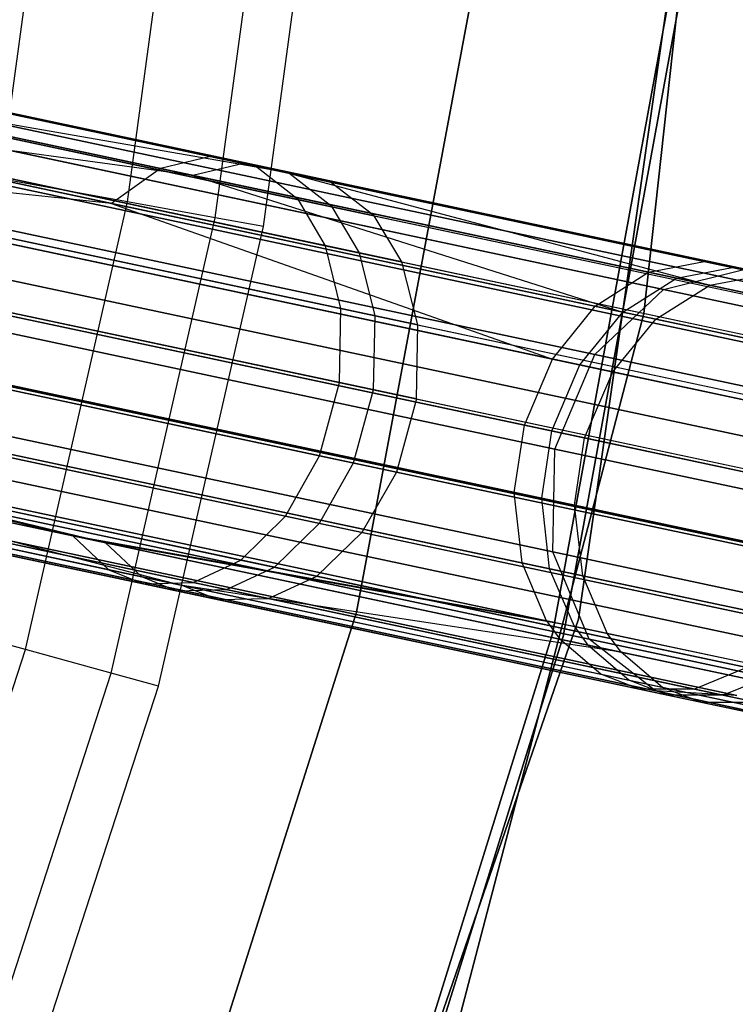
# Model space of a CAD drawing. Extents: x 0.3 to 7.1, y -3.38 to 3.38.
# Tile 452 of 604: x 5.97 to 6.3, y -0.79 to -0.34. Entities that reach past the tile are written whole.
import ezdxf

# ---------------------------------------------------------------- set-up
doc = ezdxf.new("R2010")
doc.units = 0
doc.header["$LTSCALE"] = 2.54
doc.layers.get('0').update_dxf_attribs({"linetype": 'CONTINUOUS'})

# ---------------------------------------------------------------- blocks, each defined once
blk = doc.blocks.new('SINGLES_AVVSTL_STL')
at = {"color": 0}
for p, q in [((6.29456, -0.09495, 171.7), (6.25305, -0.47225, 171.7)), ((6.25305, -0.47225, 164.1), (6.29456, -0.09495, 164.1)), ((6.25305, -0.47225, 164.1), (6.29456, -0.09495, 164.1)), ((6.29456, -0.09495, 171.7), (6.25305, -0.47225, 171.7)), ((6.22301, -0.61297, 1.7), (6.29335, -0.12371, 1.7)), ((6.29335, -0.12371, 18.7), (6.22301, -0.61297, 18.7)), ((6.29335, -0.12371, 18.7), (6.22301, -0.61297, 18.7)), ((6.22301, -0.61297, 1.7), (6.29335, -0.12371, 1.7)), ((5.95699, -0.41025, 3.98073), (5.98466, -0.20596, 3.98073)), ((5.95699, -0.41025, 3.98073), (5.98466, -0.20596, 3.98073)), ((6.01536, -0.42085, 3.75841), (6.04375, -0.21127, 3.75841)), ((6.01536, -0.42085, 3.75841), (6.04375, -0.21127, 3.75841)), ((6.05576, -0.42818, 3.532), (6.08464, -0.21495, 3.532)), ((6.05576, -0.42818, 3.532), (6.08464, -0.21495, 3.532)), ((6.0779, -0.4322, 3.303), (6.10705, -0.21697, 3.303)), ((6.0779, -0.4322, 3.303), (6.10705, -0.21697, 3.303)), ((6.12079, -0.60978, 3.2), (6.17735, -0.30722, 3.2)), ((6.17735, -0.30722, 3.303), (6.12079, -0.60978, 3.303)), ((6.12079, -0.60978, 3.2), (6.17735, -0.30722, 3.2)), ((6.17735, -0.30722, 3.303), (6.12079, -0.60978, 3.303)), ((6.21104, -0.61982, 164.4), (6.26741, -0.31219, 164.4)), ((6.26741, -0.31219, 164.3), (6.21104, -0.61982, 164.3)), ((6.21104, -0.61982, 164.4), (6.26741, -0.31219, 164.4)), ((6.26741, -0.31219, 164.3), (6.21104, -0.61982, 164.3)), ((6.21589, -0.62102, 18.5), (6.27238, -0.31279, 18.5)), ((6.27238, -0.31279, 18.35), (6.21589, -0.62102, 18.35)), ((6.21589, -0.62102, 18.5), (6.27238, -0.31279, 18.5)), ((6.27238, -0.31279, 18.35), (6.21589, -0.62102, 18.35)), ((5.79915, -0.34594, 61.09548), (6.05362, -0.40003, 60.87289)), ((5.79915, -0.34594, 61.09548), (6.05362, -0.40003, 60.87289)), ((5.77871, -0.35199, 61.07078), (6.03048, -0.40551, 60.85056)), ((5.77871, -0.35199, 61.07078), (6.03048, -0.40551, 60.85056)), ((5.81631, -0.34959, 54.19742), (6.06875, -0.40324, 53.97325)), ((5.81631, -0.34959, 54.19742), (6.06875, -0.40324, 53.97325)), ((5.8172, -0.34977, 61.11979), (6.07433, -0.40443, 60.89489)), ((5.8172, -0.34977, 61.11979), (6.07433, -0.40443, 60.89489)), ((5.83454, -0.35346, 54.22159), (6.08961, -0.40768, 53.99509)), ((5.83454, -0.35346, 54.22159), (6.08961, -0.40768, 53.99509)), ((5.79568, -0.3556, 54.17286), (6.04544, -0.40869, 53.95107)), ((5.79568, -0.3556, 54.17286), (6.04544, -0.40869, 53.95107)), ((6.08774, -0.40728, 55.49609), (5.83876, -0.35436, 55.27065)), ((6.08774, -0.40728, 55.49609), (5.83876, -0.35436, 55.27065)), ((5.84056, -0.35429, 19.8057), (6.29971, -0.45188, 19.34176)), ((5.84056, -0.35429, 19.8057), (6.29971, -0.45188, 19.34176)), ((6.29971, -0.45188, 21.34711), (5.84056, -0.35429, 20.88316)), ((6.29971, -0.45188, 21.34711), (5.84056, -0.35429, 20.88316)), ((6.28351, -0.45929, 55.76881), (5.81789, -0.36032, 55.29501)), ((6.28351, -0.45929, 55.76881), (5.81789, -0.36032, 55.29501)), ((6.08774, -0.40728, 55.49609), (5.81789, -0.36032, 55.29501)), ((6.08774, -0.40728, 55.49609), (5.81789, -0.36032, 55.29501)), ((6.1088, -0.41176, 55.47446), (5.85722, -0.35828, 55.24666)), ((6.1088, -0.41176, 55.47446), (5.85722, -0.35828, 55.24666)), ((5.80997, -0.36514, 19.77053), (6.2621, -0.46124, 19.31369)), ((5.80997, -0.36514, 19.77053), (6.2621, -0.46124, 19.31369)), ((6.2621, -0.46124, 21.37518), (5.80997, -0.36514, 20.91834)), ((6.2621, -0.46124, 21.37518), (5.80997, -0.36514, 20.91834)), ((5.83416, -0.36463, 61.14573), (6.09412, -0.41989, 60.91834)), ((5.83416, -0.36463, 61.14573), (6.09412, -0.41989, 60.91834)), ((5.86809, -0.36604, 19.84305), (6.33471, -0.46522, 19.37157)), ((5.86809, -0.36604, 19.84305), (6.33471, -0.46522, 19.37157)), ((6.33471, -0.46522, 21.31729), (5.86809, -0.36604, 20.84582)), ((6.33471, -0.46522, 21.31729), (5.86809, -0.36604, 20.84582)), ((5.75856, -0.36863, 61.04937), (6.00799, -0.42165, 60.83119)), ((5.75856, -0.36863, 61.04937), (6.00799, -0.42165, 60.83119)), ((5.85169, -0.36836, 54.24738), (6.10957, -0.42317, 54.01838)), ((5.85169, -0.36836, 54.24738), (6.10957, -0.42317, 54.01838)), ((6.04544, -0.40869, 53.95107), (5.77538, -0.37221, 54.15157)), ((5.77538, -0.37221, 54.15157), (6.2434, -0.47169, 53.68414)), ((5.77538, -0.37221, 54.15157), (6.2434, -0.47169, 53.68414)), ((6.04544, -0.40869, 53.95107), (5.77538, -0.37221, 54.15157)), ((6.12898, -0.42729, 55.45139), (5.87462, -0.37323, 55.22107)), ((6.12898, -0.42729, 55.45139), (5.87462, -0.37323, 55.22107)), ((6.25867, -0.47493, 55.78553), (5.79738, -0.37688, 55.31614)), ((6.25867, -0.47493, 55.78553), (5.79738, -0.37688, 55.31614)), ((5.84452, -0.38537, 61.16476), (6.10656, -0.44107, 60.93556)), ((5.84452, -0.38537, 61.16476), (6.10656, -0.44107, 60.93556)), ((5.86219, -0.38912, 54.2663), (6.12213, -0.44438, 54.03547)), ((5.86219, -0.38912, 54.2663), (6.12213, -0.44438, 54.03547)), ((6.00799, -0.42165, 60.83119), (5.74191, -0.39357, 61.03475)), ((5.74191, -0.39357, 61.03475), (6.21101, -0.49328, 60.57309)), ((5.74191, -0.39357, 61.03475), (6.21101, -0.49328, 60.57309)), ((6.00799, -0.42165, 60.83119), (5.74191, -0.39357, 61.03475)), ((6.14169, -0.44853, 55.43445), (5.8853, -0.39404, 55.20229)), ((6.14169, -0.44853, 55.43445), (5.8853, -0.39404, 55.20229)), ((5.75863, -0.39712, 54.13703), (6.22365, -0.49596, 53.67259)), ((5.75863, -0.39712, 54.13703), (6.22365, -0.49596, 53.67259)), ((5.78332, -0.3961, 19.74558), (6.23048, -0.49115, 19.29377)), ((5.78332, -0.3961, 19.74558), (6.23048, -0.49115, 19.29377)), ((6.23048, -0.49115, 21.3951), (5.78332, -0.3961, 20.94329)), ((6.23048, -0.49115, 21.3951), (5.78332, -0.3961, 20.94329)), ((5.88626, -0.3977, 19.87401), (6.35905, -0.49819, 19.39629)), ((5.88626, -0.3977, 19.87401), (6.35905, -0.49819, 19.39629)), ((6.35905, -0.49819, 21.29258), (5.88626, -0.3977, 20.81486)), ((6.35905, -0.49819, 21.29258), (5.88626, -0.3977, 20.81486)), ((6.23882, -0.49919, 55.79695), (5.78049, -0.40176, 55.33057)), ((6.23882, -0.49919, 55.79695), (5.78049, -0.40176, 55.33057)), ((6.05362, -0.40003, 60.87289), (6.03048, -0.40551, 60.85056)), ((6.05362, -0.40003, 60.87289), (6.03048, -0.40551, 60.85056)), ((6.06875, -0.40324, 53.97325), (6.04544, -0.40869, 53.95107)), ((6.06875, -0.40324, 53.97325), (6.04544, -0.40869, 53.95107)), ((6.05362, -0.40003, 60.87289), (6.28082, -0.44832, 60.62146)), ((6.05362, -0.40003, 60.87289), (6.28082, -0.44832, 60.62146)), ((6.06875, -0.40324, 53.97325), (6.29379, -0.45108, 53.72054)), ((6.06875, -0.40324, 53.97325), (6.29379, -0.45108, 53.72054)), ((6.03048, -0.40551, 60.85056), (6.00799, -0.42165, 60.83119)), ((6.03048, -0.40551, 60.85056), (6.00799, -0.42165, 60.83119)), ((6.03048, -0.40551, 60.85056), (6.25526, -0.45329, 60.60179)), ((6.03048, -0.40551, 60.85056), (6.25526, -0.45329, 60.60179)), ((6.07433, -0.40443, 60.89489), (6.30389, -0.45322, 60.64083)), ((6.09412, -0.41989, 60.91834), (6.07433, -0.40443, 60.89489)), ((6.09412, -0.41989, 60.91834), (6.07433, -0.40443, 60.89489)), ((6.07433, -0.40443, 60.89489), (6.30389, -0.45322, 60.64083)), ((6.08774, -0.40728, 55.49609), (6.30937, -0.45439, 55.74952)), ((6.08774, -0.40728, 55.49609), (6.28351, -0.45929, 55.76881)), ((6.08774, -0.40728, 55.49609), (6.28351, -0.45929, 55.76881)), ((6.08774, -0.40728, 55.49609), (6.30937, -0.45439, 55.74952)), ((6.08961, -0.40768, 53.99509), (6.317, -0.45601, 53.73973)), ((6.10957, -0.42317, 54.01838), (6.08961, -0.40768, 53.99509)), ((6.10957, -0.42317, 54.01838), (6.08961, -0.40768, 53.99509)), ((6.08961, -0.40768, 53.99509), (6.317, -0.45601, 53.73973)), ((6.01536, -0.42085, 3.75841), (5.95699, -0.41025, 3.98073)), ((6.01536, -0.42085, 3.75841), (5.95699, -0.41025, 3.98073)), ((6.04544, -0.40869, 53.95107), (6.2434, -0.47169, 53.68414)), ((6.04544, -0.40869, 53.95107), (6.2434, -0.47169, 53.68414)), ((6.04544, -0.40869, 53.95107), (6.2681, -0.45602, 53.70104)), ((6.04544, -0.40869, 53.95107), (6.2681, -0.45602, 53.70104)), ((6.12898, -0.42729, 55.45139), (6.1088, -0.41176, 55.47446)), ((6.1088, -0.41176, 55.47446), (6.33274, -0.45936, 55.73054)), ((6.12898, -0.42729, 55.45139), (6.1088, -0.41176, 55.47446)), ((6.1088, -0.41176, 55.47446), (6.33274, -0.45936, 55.73054)), ((5.84996, -0.41399, 61.17963), (6.11363, -0.47003, 60.94899)), ((5.84996, -0.41399, 61.17963), (6.11363, -0.47003, 60.94899)), ((5.86774, -0.41777, 54.28108), (6.1293, -0.47336, 54.04881)), ((5.86774, -0.41777, 54.28108), (6.1293, -0.47336, 54.04881)), ((5.9683, -0.62703, 3.75841), (6.01536, -0.42085, 3.75841)), ((5.9683, -0.62703, 3.75841), (6.01536, -0.42085, 3.75841)), ((6.05576, -0.42818, 3.532), (6.01536, -0.42085, 3.75841)), ((6.05576, -0.42818, 3.532), (6.01536, -0.42085, 3.75841)), ((6.10656, -0.44107, 60.93556), (6.09412, -0.41989, 60.91834)), ((6.09412, -0.41989, 60.91834), (6.32622, -0.46922, 60.66148)), ((6.10656, -0.44107, 60.93556), (6.09412, -0.41989, 60.91834)), ((6.09412, -0.41989, 60.91834), (6.32622, -0.46922, 60.66148)), ((5.73032, -0.42429, 61.02822), (6.19807, -0.52371, 60.5679)), ((5.73032, -0.42429, 61.02822), (6.19807, -0.52371, 60.5679)), ((6.14898, -0.47755, 55.42123), (5.891, -0.42271, 55.18763)), ((6.14898, -0.47755, 55.42123), (5.891, -0.42271, 55.18763)), ((6.00799, -0.42165, 60.83119), (6.21101, -0.49328, 60.57309)), ((6.00799, -0.42165, 60.83119), (6.21101, -0.49328, 60.57309)), ((6.00799, -0.42165, 60.83119), (6.23068, -0.46898, 60.58474)), ((6.00799, -0.42165, 60.83119), (6.23068, -0.46898, 60.58474)), ((6.12213, -0.44438, 54.03547), (6.10957, -0.42317, 54.01838)), ((6.10957, -0.42317, 54.01838), (6.33948, -0.47204, 53.76021)), ((6.12213, -0.44438, 54.03547), (6.10957, -0.42317, 54.01838)), ((6.10957, -0.42317, 54.01838), (6.33948, -0.47204, 53.76021)), ((5.74699, -0.42783, 54.13054), (6.21067, -0.52639, 53.66744)), ((5.74699, -0.42783, 54.13054), (6.21067, -0.52639, 53.66744)), ((6.00788, -0.63796, 3.532), (6.05576, -0.42818, 3.532)), ((6.00788, -0.63796, 3.532), (6.05576, -0.42818, 3.532)), ((6.0779, -0.4322, 3.303), (6.05576, -0.42818, 3.532)), ((6.0779, -0.4322, 3.303), (6.05576, -0.42818, 3.532)), ((6.14169, -0.44853, 55.43445), (6.12898, -0.42729, 55.45139)), ((6.12898, -0.42729, 55.45139), (6.35539, -0.47542, 55.71028)), ((6.12898, -0.42729, 55.45139), (6.35539, -0.47542, 55.71028)), ((6.14169, -0.44853, 55.43445), (6.12898, -0.42729, 55.45139)), ((6.2258, -0.52961, 55.80204), (5.76879, -0.43246, 55.337)), ((6.2258, -0.52961, 55.80204), (5.76879, -0.43246, 55.337)), ((6.02957, -0.64394, 3.303), (6.0779, -0.4322, 3.303)), ((6.02957, -0.64394, 3.303), (6.0779, -0.4322, 3.303)), ((6.21209, -0.53475, 19.28658), (5.76673, -0.44008, 19.73658)), ((6.21209, -0.53475, 19.28658), (5.76673, -0.44008, 19.73658)), ((5.76673, -0.44008, 20.95229), (6.21209, -0.53475, 21.40228)), ((5.76673, -0.44008, 20.95229), (6.21209, -0.53475, 21.40228)), ((5.8909, -0.44201, 19.89149), (6.36719, -0.54325, 19.41024)), ((5.8909, -0.44201, 19.89149), (6.36719, -0.54325, 19.41024)), ((6.36719, -0.54325, 21.27863), (5.8909, -0.44201, 20.79738)), ((6.36719, -0.54325, 21.27863), (5.8909, -0.44201, 20.79738)), ((6.11363, -0.47003, 60.94899), (6.10656, -0.44107, 60.93556)), ((6.10656, -0.44107, 60.93556), (6.34052, -0.4908, 60.67664)), ((6.11363, -0.47003, 60.94899), (6.10656, -0.44107, 60.93556)), ((6.10656, -0.44107, 60.93556), (6.34052, -0.4908, 60.67664)), ((5.84844, -0.44786, 61.18695), (6.11291, -0.50408, 60.95562)), ((5.84844, -0.44786, 61.18695), (6.11291, -0.50408, 60.95562)), ((6.1293, -0.47336, 54.04881), (6.12213, -0.44438, 54.03547)), ((6.12213, -0.44438, 54.03547), (6.35388, -0.49364, 53.77523)), ((6.1293, -0.47336, 54.04881), (6.12213, -0.44438, 54.03547)), ((6.12213, -0.44438, 54.03547), (6.35388, -0.49364, 53.77523)), ((6.14898, -0.47755, 55.42123), (6.14169, -0.44853, 55.43445)), ((6.14169, -0.44853, 55.43445), (6.36992, -0.49705, 55.69542)), ((6.14169, -0.44853, 55.43445), (6.36992, -0.49705, 55.69542)), ((6.14898, -0.47755, 55.42123), (6.14169, -0.44853, 55.43445)), ((6.25526, -0.45329, 60.60179), (6.28082, -0.44832, 60.62146)), ((6.25526, -0.45329, 60.60179), (6.28082, -0.44832, 60.62146)), ((6.28082, -0.44832, 60.62146), (6.62831, -0.52218, 60.07316)), ((6.28082, -0.44832, 60.62146), (6.62831, -0.52218, 60.07316)), ((5.86627, -0.45166, 54.28836), (6.12863, -0.50742, 54.05538)), ((5.86627, -0.45166, 54.28836), (6.12863, -0.50742, 54.05538)), ((6.23068, -0.46898, 60.58474), (6.25526, -0.45329, 60.60179)), ((6.23068, -0.46898, 60.58474), (6.25526, -0.45329, 60.60179)), ((6.25526, -0.45329, 60.60179), (6.59907, -0.52637, 60.05931)), ((6.25526, -0.45329, 60.60179), (6.59907, -0.52637, 60.05931)), ((6.2621, -0.46124, 19.31369), (6.29971, -0.45188, 19.34176)), ((6.2621, -0.46124, 19.31369), (6.29971, -0.45188, 19.34176)), ((6.2621, -0.46124, 21.37518), (6.29971, -0.45188, 21.34711)), ((6.2621, -0.46124, 21.37518), (6.29971, -0.45188, 21.34711)), ((6.2681, -0.45602, 53.70104), (6.29379, -0.45108, 53.72054)), ((6.2681, -0.45602, 53.70104), (6.29379, -0.45108, 53.72054)), ((6.29379, -0.45108, 53.72054), (6.63611, -0.52384, 53.17236)), ((6.29379, -0.45108, 53.72054), (6.63611, -0.52384, 53.17236)), ((5.72528, -0.45515, 61.03018), (6.19343, -0.55466, 60.56945)), ((5.72528, -0.45515, 61.03018), (6.19343, -0.55466, 60.56945)), ((6.14837, -0.51162, 55.41471), (5.8896, -0.45661, 55.18041)), ((6.14837, -0.51162, 55.41471), (5.8896, -0.45661, 55.18041)), ((6.2434, -0.47169, 53.68414), (6.2681, -0.45602, 53.70104)), ((6.2434, -0.47169, 53.68414), (6.2681, -0.45602, 53.70104)), ((6.2681, -0.45602, 53.70104), (6.60679, -0.52801, 53.15869)), ((6.2681, -0.45602, 53.70104), (6.60679, -0.52801, 53.15869)), ((6.28351, -0.45929, 55.76881), (6.30937, -0.45439, 55.74952)), ((6.28351, -0.45929, 55.76881), (6.30937, -0.45439, 55.74952)), ((5.74196, -0.45869, 54.13249), (6.20604, -0.55734, 53.66898)), ((5.74196, -0.45869, 54.13249), (6.20604, -0.55734, 53.66898)), ((6.23048, -0.49115, 19.29377), (6.2621, -0.46124, 19.31369)), ((6.23048, -0.49115, 19.29377), (6.2621, -0.46124, 19.31369)), ((6.23048, -0.49115, 21.3951), (6.2621, -0.46124, 21.37518)), ((6.23048, -0.49115, 21.3951), (6.2621, -0.46124, 21.37518)), ((6.25867, -0.47493, 55.78553), (6.28351, -0.45929, 55.76881)), ((6.25867, -0.47493, 55.78553), (6.28351, -0.45929, 55.76881)), ((6.2621, -0.46124, 19.31369), (6.60256, -0.53361, 18.76485)), ((6.2621, -0.46124, 19.31369), (6.60256, -0.53361, 18.76485)), ((6.60256, -0.53361, 21.92401), (6.2621, -0.46124, 21.37518)), ((6.60256, -0.53361, 21.92401), (6.2621, -0.46124, 21.37518)), ((6.59668, -0.52586, 56.27062), (6.28351, -0.45929, 55.76881)), ((6.59668, -0.52586, 56.27062), (6.28351, -0.45929, 55.76881)), ((6.22119, -0.56056, 55.80052), (5.76378, -0.46333, 55.33508)), ((6.22119, -0.56056, 55.80052), (5.76378, -0.46333, 55.33508)), ((6.11291, -0.50408, 60.95562), (6.11363, -0.47003, 60.94899)), ((6.11291, -0.50408, 60.95562), (6.11363, -0.47003, 60.94899)), ((6.11363, -0.47003, 60.94899), (6.34903, -0.52007, 60.68847)), ((6.11363, -0.47003, 60.94899), (6.34903, -0.52007, 60.68847)), ((6.21101, -0.49328, 60.57309), (6.23068, -0.46898, 60.58474)), ((6.21101, -0.49328, 60.57309), (6.23068, -0.46898, 60.58474)), ((6.23068, -0.46898, 60.58474), (6.5713, -0.54138, 60.0473)), ((6.23068, -0.46898, 60.58474), (6.5713, -0.54138, 60.0473)), ((6.12863, -0.50742, 54.05538), (6.1293, -0.47336, 54.04881)), ((6.12863, -0.50742, 54.05538), (6.1293, -0.47336, 54.04881)), ((6.1293, -0.47336, 54.04881), (6.36248, -0.52293, 53.78696)), ((6.1293, -0.47336, 54.04881), (6.36248, -0.52293, 53.78696)), ((6.25305, -0.47225, 171.7), (6.15704, -0.83949, 171.7)), ((6.15704, -0.83949, 164.1), (6.25305, -0.47225, 164.1)), ((6.15704, -0.83949, 164.1), (6.25305, -0.47225, 164.1)), ((6.25305, -0.47225, 171.7), (6.15704, -0.83949, 171.7)), ((6.22365, -0.49596, 53.67259), (6.2434, -0.47169, 53.68414)), ((6.22365, -0.49596, 53.67259), (6.2434, -0.47169, 53.68414)), ((6.23882, -0.49919, 55.79695), (6.25867, -0.47493, 55.78553)), ((6.23882, -0.49919, 55.79695), (6.25867, -0.47493, 55.78553)), ((6.2434, -0.47169, 53.68414), (6.57894, -0.54301, 53.14683)), ((6.2434, -0.47169, 53.68414), (6.57894, -0.54301, 53.14683)), ((6.25305, -0.47225, 164.1), (6.25305, -0.47225, 171.7)), ((6.25305, -0.47225, 164.1), (6.25305, -0.47225, 171.7)), ((6.56892, -0.54088, 56.28268), (6.25867, -0.47493, 55.78553)), ((6.56892, -0.54088, 56.28268), (6.25867, -0.47493, 55.78553)), ((6.14837, -0.51162, 55.41471), (6.14898, -0.47755, 55.42123)), ((6.14837, -0.51162, 55.41471), (6.14898, -0.47755, 55.42123)), ((6.14898, -0.47755, 55.42123), (6.37862, -0.52636, 55.68382)), ((6.14898, -0.47755, 55.42123), (6.37862, -0.52636, 55.68382)), ((5.8395, -0.4816, 61.18467), (6.10372, -0.53776, 60.95356)), ((5.8395, -0.4816, 61.18467), (6.10372, -0.53776, 60.95356)), ((5.7267, -0.48715, 61.04077), (6.19704, -0.58712, 60.57789)), ((5.7267, -0.48715, 61.04077), (6.19704, -0.58712, 60.57789)), ((5.764, -0.48701, 19.74558), (6.21115, -0.58206, 19.29377)), ((5.764, -0.48701, 19.74558), (6.21115, -0.58206, 19.29377)), ((6.21115, -0.58206, 21.3951), (5.764, -0.48701, 20.94329)), ((6.21115, -0.58206, 21.3951), (5.764, -0.48701, 20.94329)), ((5.85732, -0.48539, 54.2861), (6.11943, -0.5411, 54.05334)), ((5.85732, -0.48539, 54.2861), (6.11943, -0.5411, 54.05334)), ((5.88095, -0.48883, 19.89149), (6.35723, -0.59007, 19.41024)), ((5.88095, -0.48883, 19.89149), (6.35723, -0.59007, 19.41024)), ((6.35723, -0.59007, 21.27863), (5.88095, -0.48883, 20.79738)), ((6.35723, -0.59007, 21.27863), (5.88095, -0.48883, 20.79738)), ((5.74345, -0.49071, 54.14302), (6.20971, -0.58982, 53.67735)), ((5.74345, -0.49071, 54.14302), (6.20971, -0.58982, 53.67735)), ((6.13915, -0.54529, 55.41674), (5.88063, -0.49034, 55.18265)), ((6.13915, -0.54529, 55.41674), (5.88063, -0.49034, 55.18265)), ((6.19807, -0.52371, 60.5679), (6.21101, -0.49328, 60.57309)), ((6.19807, -0.52371, 60.5679), (6.21101, -0.49328, 60.57309)), ((6.21101, -0.49328, 60.57309), (6.54944, -0.56521, 60.03909)), ((6.21101, -0.49328, 60.57309), (6.54944, -0.56521, 60.03909)), ((6.21209, -0.53475, 19.28658), (6.23048, -0.49115, 19.29377)), ((6.21209, -0.53475, 19.28658), (6.23048, -0.49115, 19.29377)), ((6.21209, -0.53475, 21.40228), (6.23048, -0.49115, 21.3951)), ((6.21209, -0.53475, 21.40228), (6.23048, -0.49115, 21.3951)), ((6.23048, -0.49115, 19.29377), (6.56719, -0.56272, 18.75099)), ((6.23048, -0.49115, 19.29377), (6.56719, -0.56272, 18.75099)), ((6.56719, -0.56272, 21.93788), (6.23048, -0.49115, 21.3951)), ((6.56719, -0.56272, 21.93788), (6.23048, -0.49115, 21.3951)), ((6.22493, -0.59305, 55.79224), (5.76537, -0.49537, 55.32462)), ((6.22493, -0.59305, 55.79224), (5.76537, -0.49537, 55.32462)), ((6.21067, -0.52639, 53.66744), (6.22365, -0.49596, 53.67259)), ((6.21067, -0.52639, 53.66744), (6.22365, -0.49596, 53.67259)), ((6.22365, -0.49596, 53.67259), (6.55704, -0.56683, 53.13872)), ((6.22365, -0.49596, 53.67259), (6.55704, -0.56683, 53.13872)), ((6.2258, -0.52961, 55.80204), (6.23882, -0.49919, 55.79695)), ((6.2258, -0.52961, 55.80204), (6.23882, -0.49919, 55.79695)), ((6.54708, -0.56471, 56.29091), (6.23882, -0.49919, 55.79695)), ((6.54708, -0.56471, 56.29091), (6.23882, -0.49919, 55.79695)), ((6.10372, -0.53776, 60.95356), (6.11291, -0.50408, 60.95562)), ((6.10372, -0.53776, 60.95356), (6.11291, -0.50408, 60.95562)), ((6.11291, -0.50408, 60.95562), (6.34903, -0.55427, 60.69431)), ((6.11291, -0.50408, 60.95562), (6.34903, -0.55427, 60.69431)), ((6.11943, -0.5411, 54.05334), (6.12863, -0.50742, 54.05538)), ((6.11943, -0.5411, 54.05334), (6.12863, -0.50742, 54.05538)), ((6.12863, -0.50742, 54.05538), (6.36251, -0.55713, 53.79274)), ((6.12863, -0.50742, 54.05538), (6.36251, -0.55713, 53.79274)), ((5.82501, -0.50965, 61.17368), (6.08803, -0.56556, 60.94362)), ((5.82501, -0.50965, 61.17368), (6.08803, -0.56556, 60.94362)), ((6.14837, -0.51162, 55.41471), (6.13915, -0.54529, 55.41674)), ((6.14837, -0.51162, 55.41471), (6.13915, -0.54529, 55.41674)), ((6.14837, -0.51162, 55.41471), (6.37871, -0.56058, 55.6781)), ((6.14837, -0.51162, 55.41471), (6.37871, -0.56058, 55.6781)), ((5.73445, -0.51304, 61.05786), (5.99015, -0.57462, 60.84611)), ((5.73445, -0.51304, 61.05786), (5.99015, -0.57462, 60.84611)), ((5.73445, -0.51304, 61.05786), (6.20833, -0.61377, 60.5915)), ((5.73445, -0.51304, 61.05786), (6.20833, -0.61377, 60.5915)), ((5.75133, -0.51663, 54.16001), (6.00508, -0.5778, 53.94666)), ((5.75133, -0.51663, 54.16001), (6.00508, -0.5778, 53.94666)), ((5.75133, -0.51663, 54.16001), (6.22109, -0.61648, 53.69083)), ((5.75133, -0.51663, 54.16001), (6.22109, -0.61648, 53.69083)), ((5.84275, -0.51342, 54.27516), (6.10366, -0.56888, 54.04347)), ((5.84275, -0.51342, 54.27516), (6.10366, -0.56888, 54.04347)), ((5.73892, -0.52122, 61.06586), (5.99015, -0.57462, 60.84611)), ((5.73892, -0.52122, 61.06586), (5.99015, -0.57462, 60.84611)), ((6.23642, -0.61974, 55.7789), (5.77341, -0.52132, 55.30776)), ((6.23642, -0.61974, 55.7789), (5.77341, -0.52132, 55.30776)), ((6.12329, -0.57305, 55.42652), (5.86595, -0.51835, 55.1935)), ((6.12329, -0.57305, 55.42652), (5.86595, -0.51835, 55.1935)), ((5.75586, -0.52482, 54.16797), (6.00508, -0.5778, 53.94666)), ((5.75586, -0.52482, 54.16797), (6.00508, -0.5778, 53.94666)), ((6.19343, -0.55466, 60.56945), (6.19807, -0.52371, 60.5679)), ((6.19343, -0.55466, 60.56945), (6.19807, -0.52371, 60.5679)), ((6.19807, -0.52371, 60.5679), (6.53553, -0.59544, 60.03543)), ((6.19807, -0.52371, 60.5679), (6.53553, -0.59544, 60.03543)), ((5.77574, -0.52614, 19.77053), (6.22788, -0.62224, 19.31369)), ((5.77574, -0.52614, 19.77053), (6.22788, -0.62224, 19.31369)), ((6.22788, -0.62224, 21.37518), (5.77574, -0.52614, 20.91834)), ((6.22788, -0.62224, 21.37518), (5.77574, -0.52614, 20.91834)), ((6.24264, -0.62829, 55.77265), (5.77802, -0.52953, 55.29987)), ((5.77802, -0.52953, 55.29987), (6.04072, -0.59747, 55.50257)), ((6.24264, -0.62829, 55.77265), (5.77802, -0.52953, 55.29987)), ((5.77802, -0.52953, 55.29987), (6.04072, -0.59747, 55.50257)), ((5.80647, -0.53032, 61.15543), (6.06749, -0.5858, 60.92712)), ((5.80647, -0.53032, 61.15543), (6.06749, -0.5858, 60.92712)), ((5.85868, -0.52742, 19.87401), (6.33148, -0.62792, 19.39629)), ((5.85868, -0.52742, 19.87401), (6.33148, -0.62792, 19.39629)), ((6.33148, -0.62792, 21.29258), (5.85868, -0.52742, 20.81486)), ((6.33148, -0.62792, 21.29258), (5.85868, -0.52742, 20.81486)), ((6.20604, -0.55734, 53.66898), (6.21067, -0.52639, 53.66744)), ((6.20604, -0.55734, 53.66898), (6.21067, -0.52639, 53.66744)), ((6.21067, -0.52639, 53.66744), (6.5431, -0.59705, 53.13511)), ((6.21067, -0.52639, 53.66744), (6.5431, -0.59705, 53.13511)), ((6.22119, -0.56056, 55.80052), (6.2258, -0.52961, 55.80204)), ((6.22119, -0.56056, 55.80052), (6.2258, -0.52961, 55.80204)), ((6.53318, -0.59494, 56.29459), (6.2258, -0.52961, 55.80204)), ((6.53318, -0.59494, 56.29459), (6.2258, -0.52961, 55.80204)), ((5.82407, -0.53406, 54.25703), (6.08301, -0.5891, 54.02709)), ((5.82407, -0.53406, 54.25703), (6.08301, -0.5891, 54.02709)), ((6.21115, -0.58206, 19.29377), (6.21209, -0.53475, 19.28658)), ((6.21115, -0.58206, 19.29377), (6.21209, -0.53475, 19.28658)), ((6.21115, -0.58206, 21.3951), (6.21209, -0.53475, 21.40228)), ((6.21115, -0.58206, 21.3951), (6.21209, -0.53475, 21.40228)), ((6.54745, -0.60603, 18.74598), (6.21209, -0.53475, 19.28658)), ((6.54745, -0.60603, 18.74598), (6.21209, -0.53475, 19.28658)), ((6.21209, -0.53475, 21.40228), (6.54745, -0.60603, 21.94289)), ((6.21209, -0.53475, 21.40228), (6.54745, -0.60603, 21.94289)), ((5.75304, -0.53632, 61.0882), (6.00671, -0.59024, 60.86631)), ((5.75304, -0.53632, 61.0882), (6.00671, -0.59024, 60.86631)), ((6.10249, -0.59324, 55.44275), (5.84709, -0.53895, 55.21149)), ((6.10249, -0.59324, 55.44275), (5.84709, -0.53895, 55.21149)), ((6.08803, -0.56556, 60.94362), (6.10372, -0.53776, 60.95356)), ((6.08803, -0.56556, 60.94362), (6.10372, -0.53776, 60.95356)), ((6.10372, -0.53776, 60.95356), (6.33962, -0.5879, 60.69249)), ((6.10372, -0.53776, 60.95356), (6.33962, -0.5879, 60.69249)), ((5.76684, -0.54234, 61.10764), (6.02264, -0.59671, 60.88389)), ((5.76684, -0.54234, 61.10764), (6.02264, -0.59671, 60.88389)), ((5.77015, -0.53995, 54.19018), (6.02179, -0.59344, 53.96672)), ((5.77015, -0.53995, 54.19018), (6.02179, -0.59344, 53.96672)), ((5.78692, -0.5412, 61.13322), (6.04552, -0.59616, 60.90703)), ((5.78692, -0.5412, 61.13322), (6.04552, -0.59616, 60.90703)), ((6.10366, -0.56888, 54.04347), (6.11943, -0.5411, 54.05334)), ((6.10366, -0.56888, 54.04347), (6.11943, -0.5411, 54.05334)), ((6.11943, -0.5411, 54.05334), (6.35309, -0.59077, 53.79094)), ((6.11943, -0.5411, 54.05334), (6.35309, -0.59077, 53.79094)), ((5.78408, -0.54601, 54.2095), (6.03784, -0.59994, 53.98417)), ((5.78408, -0.54601, 54.2095), (6.03784, -0.59994, 53.98417)), ((6.04072, -0.59747, 55.50257), (5.79252, -0.54471, 55.27783)), ((6.04072, -0.59747, 55.50257), (5.79252, -0.54471, 55.27783)), ((5.79928, -0.54849, 19.8057), (6.25844, -0.64609, 19.34176)), ((5.79928, -0.54849, 19.8057), (6.25844, -0.64609, 19.34176)), ((6.25844, -0.64609, 21.34711), (5.79928, -0.54849, 20.88316)), ((6.25844, -0.64609, 21.34711), (5.79928, -0.54849, 20.88316)), ((5.80436, -0.5449, 54.23493), (6.06088, -0.59943, 54.00714)), ((5.80436, -0.5449, 54.23493), (6.06088, -0.59943, 54.00714)), ((6.13915, -0.54529, 55.41674), (6.12329, -0.57305, 55.42652)), ((6.13915, -0.54529, 55.41674), (6.12329, -0.57305, 55.42652)), ((6.36927, -0.5942, 55.67988), (6.13915, -0.54529, 55.41674)), ((6.36927, -0.5942, 55.67988), (6.13915, -0.54529, 55.41674)), ((6.05693, -0.604, 55.48528), (5.80665, -0.5508, 55.25865)), ((6.05693, -0.604, 55.48528), (5.80665, -0.5508, 55.25865)), ((6.08018, -0.60353, 55.46252), (5.82717, -0.54975, 55.23342)), ((6.08018, -0.60353, 55.46252), (5.82717, -0.54975, 55.23342)), ((5.82921, -0.54896, 19.84305), (6.29583, -0.64814, 19.37157)), ((5.82921, -0.54896, 19.84305), (6.29583, -0.64814, 19.37157)), ((6.29583, -0.64814, 21.31729), (5.82921, -0.54896, 20.84582)), ((6.29583, -0.64814, 21.31729), (5.82921, -0.54896, 20.84582)), ((6.19704, -0.58712, 60.57789), (6.19343, -0.55466, 60.56945)), ((6.19343, -0.55466, 60.56945), (6.53118, -0.62645, 60.03653)), ((6.19343, -0.55466, 60.56945), (6.53118, -0.62645, 60.03653)), ((6.19704, -0.58712, 60.57789), (6.19343, -0.55466, 60.56945)), ((6.20971, -0.58982, 53.67735), (6.20604, -0.55734, 53.66898)), ((6.20604, -0.55734, 53.66898), (6.53876, -0.62806, 53.13619)), ((6.20604, -0.55734, 53.66898), (6.53876, -0.62806, 53.13619)), ((6.20971, -0.58982, 53.67735), (6.20604, -0.55734, 53.66898)), ((6.22493, -0.59305, 55.79224), (6.22119, -0.56056, 55.80052)), ((6.52883, -0.62595, 56.29348), (6.22119, -0.56056, 55.80052)), ((6.22493, -0.59305, 55.79224), (6.22119, -0.56056, 55.80052)), ((6.52883, -0.62595, 56.29348), (6.22119, -0.56056, 55.80052)), ((6.06749, -0.5858, 60.92712), (6.08803, -0.56556, 60.94362)), ((6.06749, -0.5858, 60.92712), (6.08803, -0.56556, 60.94362)), ((6.08803, -0.56556, 60.94362), (6.32286, -0.61547, 60.68373)), ((6.08803, -0.56556, 60.94362), (6.32286, -0.61547, 60.68373)), ((6.08301, -0.5891, 54.02709), (6.10366, -0.56888, 54.04347)), ((6.08301, -0.5891, 54.02709), (6.10366, -0.56888, 54.04347)), ((6.10366, -0.56888, 54.04347), (6.33627, -0.61832, 53.78226)), ((6.10366, -0.56888, 54.04347), (6.33627, -0.61832, 53.78226)), ((5.99015, -0.57462, 60.84611), (6.00671, -0.59024, 60.86631)), ((6.20833, -0.61377, 60.5915), (5.99015, -0.57462, 60.84611)), ((5.99015, -0.57462, 60.84611), (6.00671, -0.59024, 60.86631)), ((5.99015, -0.57462, 60.84611), (6.21446, -0.6223, 60.59787)), ((5.99015, -0.57462, 60.84611), (6.21446, -0.6223, 60.59787)), ((6.20833, -0.61377, 60.5915), (5.99015, -0.57462, 60.84611)), ((6.12329, -0.57305, 55.42652), (6.10249, -0.59324, 55.44275)), ((6.12329, -0.57305, 55.42652), (6.10249, -0.59324, 55.44275)), ((6.35237, -0.62174, 55.68846), (6.12329, -0.57305, 55.42652)), ((6.35237, -0.62174, 55.68846), (6.12329, -0.57305, 55.42652)), ((6.00508, -0.5778, 53.94666), (6.02179, -0.59344, 53.96672)), ((6.22109, -0.61648, 53.69083), (6.00508, -0.5778, 53.94666)), ((6.00508, -0.5778, 53.94666), (6.02179, -0.59344, 53.96672)), ((6.00508, -0.5778, 53.94666), (6.22726, -0.62502, 53.69716)), ((6.00508, -0.5778, 53.94666), (6.22726, -0.62502, 53.69716)), ((6.22109, -0.61648, 53.69083), (6.00508, -0.5778, 53.94666)), ((6.22788, -0.62224, 19.31369), (6.21115, -0.58206, 19.29377)), ((6.21115, -0.58206, 19.29377), (6.54786, -0.65363, 18.75099)), ((6.22788, -0.62224, 19.31369), (6.21115, -0.58206, 19.29377)), ((6.21115, -0.58206, 19.29377), (6.54786, -0.65363, 18.75099)), ((6.22788, -0.62224, 21.37518), (6.21115, -0.58206, 21.3951)), ((6.54786, -0.65363, 21.93788), (6.21115, -0.58206, 21.3951)), ((6.22788, -0.62224, 21.37518), (6.21115, -0.58206, 21.3951)), ((6.54786, -0.65363, 21.93788), (6.21115, -0.58206, 21.3951)), ((6.04552, -0.59616, 60.90703), (6.06749, -0.5858, 60.92712)), ((6.04552, -0.59616, 60.90703), (6.06749, -0.5858, 60.92712)), ((6.06088, -0.59943, 54.00714), (6.08301, -0.5891, 54.02709)), ((6.06088, -0.59943, 54.00714), (6.08301, -0.5891, 54.02709)), ((6.06749, -0.5858, 60.92712), (6.30054, -0.63534, 60.66921)), ((6.06749, -0.5858, 60.92712), (6.30054, -0.63534, 60.66921)), ((6.08301, -0.5891, 54.02709), (6.31385, -0.63816, 53.76786)), ((6.08301, -0.5891, 54.02709), (6.31385, -0.63816, 53.76786)), ((6.20833, -0.61377, 60.5915), (6.19704, -0.58712, 60.57789)), ((6.19704, -0.58712, 60.57789), (6.53637, -0.65925, 60.04247)), ((6.19704, -0.58712, 60.57789), (6.53637, -0.65925, 60.04247)), ((6.20833, -0.61377, 60.5915), (6.19704, -0.58712, 60.57789)), ((6.00671, -0.59024, 60.86631), (6.02264, -0.59671, 60.88389)), ((6.00671, -0.59024, 60.86631), (6.02264, -0.59671, 60.88389)), ((6.00671, -0.59024, 60.86631), (6.2332, -0.63838, 60.61566)), ((6.00671, -0.59024, 60.86631), (6.2332, -0.63838, 60.61566)), ((6.02179, -0.59344, 53.96672), (6.03784, -0.59994, 53.98417)), ((6.02179, -0.59344, 53.96672), (6.03784, -0.59994, 53.98417)), ((6.02179, -0.59344, 53.96672), (6.24613, -0.64113, 53.71479)), ((6.02179, -0.59344, 53.96672), (6.24613, -0.64113, 53.71479)), ((6.08018, -0.60353, 55.46252), (6.10249, -0.59324, 55.44275)), ((6.08018, -0.60353, 55.46252), (6.10249, -0.59324, 55.44275)), ((6.32983, -0.64156, 55.7027), (6.10249, -0.59324, 55.44275)), ((6.32983, -0.64156, 55.7027), (6.10249, -0.59324, 55.44275)), ((6.22109, -0.61648, 53.69083), (6.20971, -0.58982, 53.67735)), ((6.20971, -0.58982, 53.67735), (6.54399, -0.66087, 53.14206)), ((6.20971, -0.58982, 53.67735), (6.54399, -0.66087, 53.14206)), ((6.22109, -0.61648, 53.69083), (6.20971, -0.58982, 53.67735)), ((6.23642, -0.61974, 55.7789), (6.22493, -0.59305, 55.79224)), ((6.53401, -0.65875, 56.28752), (6.22493, -0.59305, 55.79224)), ((6.23642, -0.61974, 55.7789), (6.22493, -0.59305, 55.79224)), ((6.53401, -0.65875, 56.28752), (6.22493, -0.59305, 55.79224)), ((6.02264, -0.59671, 60.88389), (6.04552, -0.59616, 60.90703)), ((6.02264, -0.59671, 60.88389), (6.04552, -0.59616, 60.90703)), ((6.02264, -0.59671, 60.88389), (6.25102, -0.64526, 60.63114)), ((6.02264, -0.59671, 60.88389), (6.25102, -0.64526, 60.63114)), ((6.26166, -0.64443, 55.75521), (6.04072, -0.59747, 55.50257)), ((6.04072, -0.59747, 55.50257), (6.05693, -0.604, 55.48528)), ((6.26166, -0.64443, 55.75521), (6.04072, -0.59747, 55.50257)), ((6.24264, -0.62829, 55.77265), (6.04072, -0.59747, 55.50257)), ((6.24264, -0.62829, 55.77265), (6.04072, -0.59747, 55.50257)), ((6.04072, -0.59747, 55.50257), (6.05693, -0.604, 55.48528)), ((6.04552, -0.59616, 60.90703), (6.27639, -0.64524, 60.65151)), ((6.04552, -0.59616, 60.90703), (6.27639, -0.64524, 60.65151)), ((6.03784, -0.59994, 53.98417), (6.06088, -0.59943, 54.00714)), ((6.03784, -0.59994, 53.98417), (6.06088, -0.59943, 54.00714)), ((6.03784, -0.59994, 53.98417), (6.26406, -0.64803, 53.73013)), ((6.03784, -0.59994, 53.98417), (6.26406, -0.64803, 53.73013)), ((6.06088, -0.59943, 54.00714), (6.28958, -0.64804, 53.75032)), ((6.06088, -0.59943, 54.00714), (6.28958, -0.64804, 53.75032)), ((6.05693, -0.604, 55.48528), (6.08018, -0.60353, 55.46252)), ((6.05693, -0.604, 55.48528), (6.08018, -0.60353, 55.46252)), ((6.27972, -0.65136, 55.74003), (6.05693, -0.604, 55.48528)), ((6.27972, -0.65136, 55.74003), (6.05693, -0.604, 55.48528)), ((6.30541, -0.6514, 55.72006), (6.08018, -0.60353, 55.46252)), ((6.30541, -0.6514, 55.72006), (6.08018, -0.60353, 55.46252)), ((5.9683, -0.62703, 3.75841), (5.91111, -0.61125, 3.98073)), ((5.9683, -0.62703, 3.75841), (5.91111, -0.61125, 3.98073)), ((6.02748, -0.9031, 3.2), (6.12079, -0.60978, 3.2)), ((6.12079, -0.60978, 3.303), (6.02748, -0.9031, 3.303)), ((6.02748, -0.9031, 3.2), (6.12079, -0.60978, 3.2)), ((6.12079, -0.60978, 3.303), (6.02748, -0.9031, 3.303)), ((6.12079, -0.60978, 3.2), (6.12079, -0.60978, 3.303)), ((6.12079, -0.60978, 3.2), (6.12079, -0.60978, 3.303)), ((6.06134, -1.08008, 1.7), (6.22301, -0.61297, 1.7)), ((6.22301, -0.61297, 18.7), (6.06134, -1.08008, 18.7)), ((6.22301, -0.61297, 18.7), (6.06134, -1.08008, 18.7)), ((6.06134, -1.08008, 1.7), (6.22301, -0.61297, 1.7)), ((6.55021, -0.68643, 60.05206), (6.20833, -0.61377, 60.5915)), ((6.20833, -0.61377, 60.5915), (6.21446, -0.6223, 60.59787)), ((6.20833, -0.61377, 60.5915), (6.21446, -0.6223, 60.59787)), ((6.55021, -0.68643, 60.05206), (6.20833, -0.61377, 60.5915)), ((6.55788, -0.68807, 53.15153), (6.22109, -0.61648, 53.69083)), ((6.22109, -0.61648, 53.69083), (6.22726, -0.62502, 53.69716)), ((6.22109, -0.61648, 53.69083), (6.22726, -0.62502, 53.69716)), ((6.55788, -0.68807, 53.15153), (6.22109, -0.61648, 53.69083)), ((6.22301, -0.61297, 18.7), (6.22301, -0.61297, 1.7)), ((6.22301, -0.61297, 18.7), (6.22301, -0.61297, 1.7)), ((6.11799, -0.91842, 164.4), (6.21104, -0.61982, 164.4)), ((6.21104, -0.61982, 164.3), (6.11799, -0.91842, 164.3)), ((6.11799, -0.91842, 164.4), (6.21104, -0.61982, 164.4)), ((6.21104, -0.61982, 164.3), (6.11799, -0.91842, 164.3)), ((6.12267, -0.9202, 18.5), (6.21589, -0.62102, 18.5)), ((6.21589, -0.62102, 18.35), (6.12267, -0.9202, 18.35)), ((6.12267, -0.9202, 18.5), (6.21589, -0.62102, 18.5)), ((6.21589, -0.62102, 18.35), (6.12267, -0.9202, 18.35)), ((6.21104, -0.61982, 164.4), (6.21104, -0.61982, 164.3)), ((6.21104, -0.61982, 164.4), (6.21104, -0.61982, 164.3)), ((6.21589, -0.62102, 18.5), (6.21589, -0.62102, 18.35)), ((6.21589, -0.62102, 18.5), (6.21589, -0.62102, 18.35)), ((6.24264, -0.62829, 55.77265), (6.23642, -0.61974, 55.7789)), ((6.54783, -0.68593, 56.2779), (6.23642, -0.61974, 55.7789)), ((6.24264, -0.62829, 55.77265), (6.23642, -0.61974, 55.7789)), ((6.54783, -0.68593, 56.2779), (6.23642, -0.61974, 55.7789)), ((6.2332, -0.63838, 60.61566), (6.21446, -0.6223, 60.59787)), ((6.21446, -0.6223, 60.59787), (6.55753, -0.69522, 60.05654)), ((6.2332, -0.63838, 60.61566), (6.21446, -0.6223, 60.59787)), ((6.21446, -0.6223, 60.59787), (6.55753, -0.69522, 60.05654)), ((6.24613, -0.64113, 53.71479), (6.22726, -0.62502, 53.69716)), ((6.22726, -0.62502, 53.69716), (6.56523, -0.69686, 53.15596)), ((6.24613, -0.64113, 53.71479), (6.22726, -0.62502, 53.69716)), ((6.22726, -0.62502, 53.69716), (6.56523, -0.69686, 53.15596)), ((6.25844, -0.64609, 19.34176), (6.22788, -0.62224, 19.31369)), ((6.22788, -0.62224, 19.31369), (6.56834, -0.69461, 18.76485)), ((6.22788, -0.62224, 19.31369), (6.56834, -0.69461, 18.76485)), ((6.25844, -0.64609, 19.34176), (6.22788, -0.62224, 19.31369)), ((6.25844, -0.64609, 21.34711), (6.22788, -0.62224, 21.37518)), ((6.56834, -0.69461, 21.92401), (6.22788, -0.62224, 21.37518)), ((6.25844, -0.64609, 21.34711), (6.22788, -0.62224, 21.37518)), ((6.56834, -0.69461, 21.92401), (6.22788, -0.62224, 21.37518)), ((5.90295, -0.82817, 3.75841), (5.9683, -0.62703, 3.75841)), ((5.90295, -0.82817, 3.75841), (5.9683, -0.62703, 3.75841)), ((6.00788, -0.63796, 3.532), (5.9683, -0.62703, 3.75841)), ((6.00788, -0.63796, 3.532), (5.9683, -0.62703, 3.75841)), ((6.26166, -0.64443, 55.75521), (6.24264, -0.62829, 55.77265)), ((6.55514, -0.69471, 56.27339), (6.24264, -0.62829, 55.77265)), ((6.26166, -0.64443, 55.75521), (6.24264, -0.62829, 55.77265)), ((6.55514, -0.69471, 56.27339), (6.24264, -0.62829, 55.77265)), ((5.94139, -0.8426, 3.532), (6.00788, -0.63796, 3.532)), ((5.94139, -0.8426, 3.532), (6.00788, -0.63796, 3.532)), ((6.02957, -0.64394, 3.303), (6.00788, -0.63796, 3.532)), ((6.02957, -0.64394, 3.303), (6.00788, -0.63796, 3.532)), ((6.25102, -0.64526, 60.63114), (6.2332, -0.63838, 60.61566)), ((6.2332, -0.63838, 60.61566), (6.57961, -0.71201, 60.06907)), ((6.2332, -0.63838, 60.61566), (6.57961, -0.71201, 60.06907)), ((6.25102, -0.64526, 60.63114), (6.2332, -0.63838, 60.61566)), ((6.30054, -0.63534, 60.66921), (6.27639, -0.64524, 60.65151)), ((6.30054, -0.63534, 60.66921), (6.27639, -0.64524, 60.65151)), ((6.31385, -0.63816, 53.76786), (6.28958, -0.64804, 53.75032)), ((6.31385, -0.63816, 53.76786), (6.28958, -0.64804, 53.75032)), ((6.26406, -0.64803, 53.73013), (6.24613, -0.64113, 53.71479)), ((6.24613, -0.64113, 53.71479), (6.58738, -0.71366, 53.16833)), ((6.24613, -0.64113, 53.71479), (6.58738, -0.71366, 53.16833)), ((6.26406, -0.64803, 53.73013), (6.24613, -0.64113, 53.71479)), ((5.96245, -0.8505, 3.303), (6.02957, -0.64394, 3.303)), ((5.96245, -0.8505, 3.303), (6.02957, -0.64394, 3.303)), ((6.27639, -0.64524, 60.65151), (6.25102, -0.64526, 60.63114)), ((6.27639, -0.64524, 60.65151), (6.25102, -0.64526, 60.63114)), ((6.25102, -0.64526, 60.63114), (6.60033, -0.7195, 60.07997)), ((6.25102, -0.64526, 60.63114), (6.60033, -0.7195, 60.07997)), ((6.29583, -0.64814, 19.37157), (6.25844, -0.64609, 19.34176)), ((6.25844, -0.64609, 19.34176), (6.60419, -0.71958, 18.78441)), ((6.25844, -0.64609, 19.34176), (6.60419, -0.71958, 18.78441)), ((6.29583, -0.64814, 19.37157), (6.25844, -0.64609, 19.34176)), ((6.29583, -0.64814, 21.31729), (6.25844, -0.64609, 21.34711)), ((6.60419, -0.71958, 21.90446), (6.25844, -0.64609, 21.34711)), ((6.29583, -0.64814, 21.31729), (6.25844, -0.64609, 21.34711)), ((6.60419, -0.71958, 21.90446), (6.25844, -0.64609, 21.34711)), ((6.27972, -0.65136, 55.74003), (6.26166, -0.64443, 55.75521)), ((6.57719, -0.7115, 56.26082), (6.26166, -0.64443, 55.75521)), ((6.27972, -0.65136, 55.74003), (6.26166, -0.64443, 55.75521)), ((6.57719, -0.7115, 56.26082), (6.26166, -0.64443, 55.75521)), ((6.28958, -0.64804, 53.75032), (6.26406, -0.64803, 53.73013)), ((6.26406, -0.64803, 53.73013), (6.60817, -0.72117, 53.1791)), ((6.26406, -0.64803, 53.73013), (6.60817, -0.72117, 53.1791)), ((6.28958, -0.64804, 53.75032), (6.26406, -0.64803, 53.73013)), ((6.27639, -0.64524, 60.65151), (6.62952, -0.7203, 60.09432)), ((6.27639, -0.64524, 60.65151), (6.62952, -0.7203, 60.09432)), ((6.28958, -0.64804, 53.75032), (6.63745, -0.72198, 53.19327)), ((6.28958, -0.64804, 53.75032), (6.63745, -0.72198, 53.19327)), ((6.30541, -0.6514, 55.72006), (6.27972, -0.65136, 55.74003)), ((6.30541, -0.6514, 55.72006), (6.27972, -0.65136, 55.74003)), ((6.59789, -0.71899, 56.24987), (6.27972, -0.65136, 55.74003)), ((6.59789, -0.71899, 56.24987), (6.27972, -0.65136, 55.74003))]:
    blk.add_line(p, q, dxfattribs=at)

msp = doc.modelspace()

# ---------------------------------------------------------------- block references
at = {"color": 0}
msp.add_blockref('SINGLES_AVVSTL_STL', (0, 0), dxfattribs=at)

doc.saveas('drawing.dxf')
